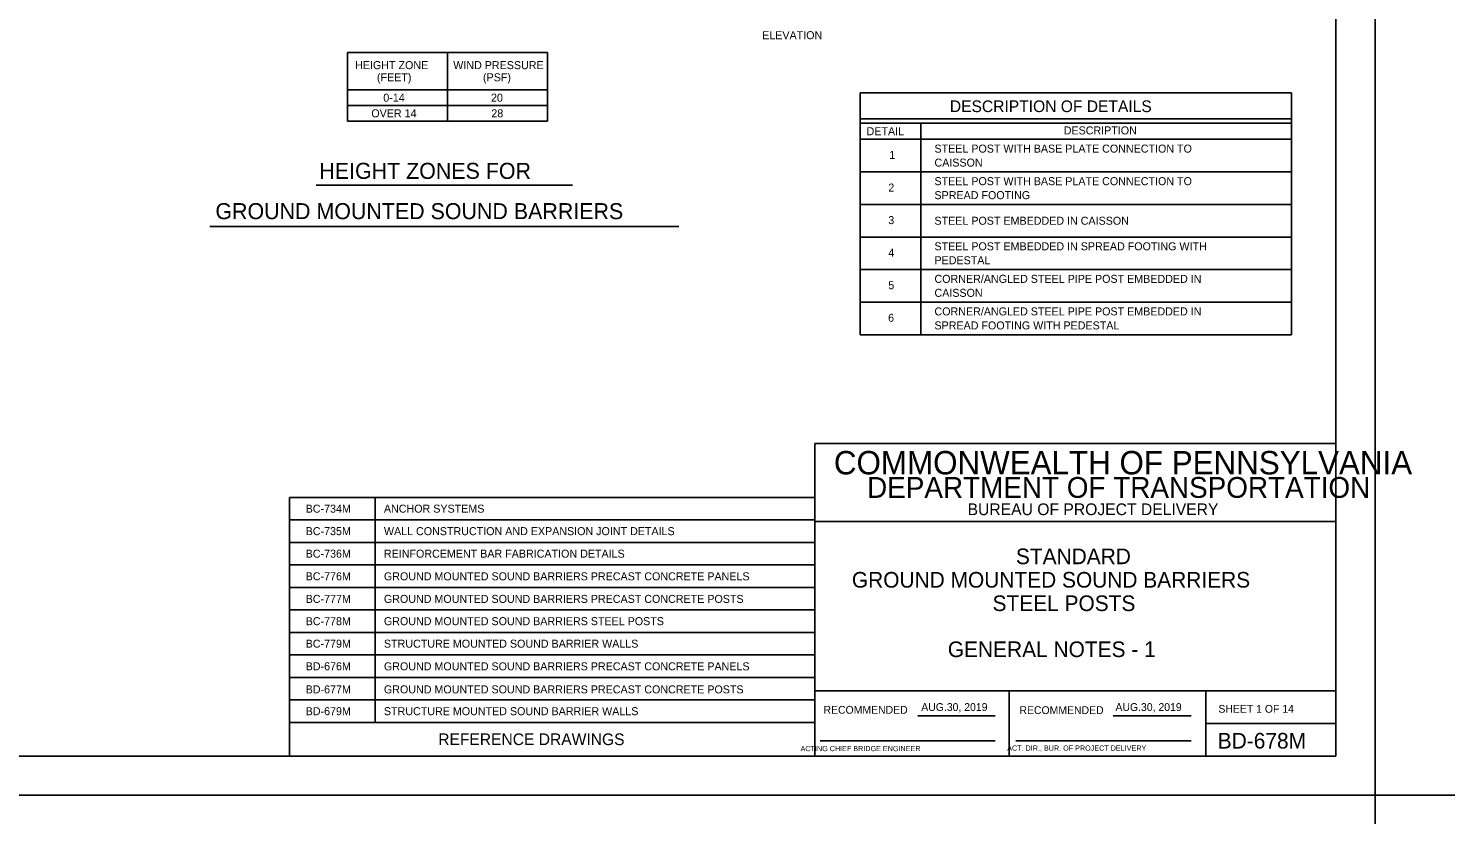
# Model space of a CAD drawing. Extents: x 3475 to 6558, y -3780 to 1166.
# Drawn here: x 4085 to 4629, y 564 to 866 of the extents above; entities that cross this region are included whole.
import ezdxf

# ---------------------------------------------------------------- set-up
doc = ezdxf.new("R2010")
doc.units = 0
for name, color, linetype in [('1', 7, 'Continuous'), ('2', 7, 'Continuous'), ('PLT-BNDY', 7, 'Continuous')]:
    doc.layers.add(name, color=color, linetype=linetype)

msp = doc.modelspace()

# ---------------------------------------------------------------- linework, layer by layer
at = {"layer": '1'}
for p, q in [((4207.9, 856.85), (4207.9, 830.45)), ((4207.9, 856.85), (4284.7, 856.85)), ((4246.3, 856.85), (4246.3, 830.45)), ((4284.7, 856.85), (4284.7, 830.45)), ((4207.9, 842.45), (4284.7, 842.45)), ((4570.29, 841.3), (4404.73, 841.3)), ((4404.73, 748.47), (4404.73, 841.3)), ((4570.29, 748.47), (4570.29, 841.3)), ((4207.9, 836.45), (4284.7, 836.45)), ((4207.9, 830.45), (4284.7, 830.45)), ((4570.29, 831.3), (4404.73, 831.3)), ((4570.29, 829.72), (4404.73, 829.72)), ((4427.99, 748.47), (4427.99, 829.78)), ((4570.29, 823.47), (4404.73, 823.47)), ((4570.29, 810.97), (4404.73, 810.97)), ((4195.83, 805.91), (4294.23, 805.91)), ((4570.29, 798.47), (4404.73, 798.47)), ((4155.05, 790.06), (4335.05, 790.06)), ((4570.29, 785.97), (4404.73, 785.97)), ((4570.29, 773.47), (4404.73, 773.47)), ((4570.29, 760.97), (4404.73, 760.97)), ((4570.29, 748.47), (4404.73, 748.47)), ((4185.64, 685.99), (4185.64, 586.69)), ((4185.64, 685.99), (4387.34, 685.99)), ((4218.47, 685.99), (4218.47, 599.59)), ((4185.64, 677.35), (4387.34, 677.35)), ((4185.64, 668.71), (4387.34, 668.71)), ((4185.64, 660.07), (4387.34, 660.07)), ((4185.64, 651.43), (4387.34, 651.43)), ((4185.64, 642.79), (4387.34, 642.79)), ((4185.64, 634.15), (4387.34, 634.15)), ((4185.64, 625.51), (4387.34, 625.51)), ((4185.64, 616.87), (4387.34, 616.87)), ((4185.64, 608.23), (4387.34, 608.23)), ((4185.64, 599.59), (4387.34, 599.59))]:
    msp.add_line(p, q, dxfattribs=at)
at = {"layer": '2'}
for p, q in [((4587.34, 1150.69), (4587.34, 586.69)), ((4587.34, 706.69), (4387.34, 706.69)), ((4387.34, 706.69), (4387.34, 586.69)), ((4587.34, 586.69), (4587.34, 706.69)), ((4587.34, 676.69), (4387.34, 676.69)), ((4587.34, 611.69), (4387.34, 611.69)), ((4461.84, 586.69), (4461.84, 611.69)), ((4537.34, 611.69), (4537.34, 586.69)), ((4426.81, 602.19), (4456.57, 602.19)), ((4501.81, 602.19), (4531.71, 602.19)), ((4537.34, 599.19), (4587.34, 599.19)), ((4389.34, 592.57), (4456.57, 592.57)), ((4464.47, 592.57), (4531.71, 592.57)), ((4587.34, 586.69), (3801.34, 586.69)), ((4387.34, 586.69), (4587.34, 586.69))]:
    msp.add_line(p, q, dxfattribs=at)
at = {"layer": 'PLT-BNDY'}
for points in [[(3761.34, 1165.69), (4602.34, 1165.69), (4602.34, 571.69), (3761.34, 571.69)], [(4602.34, 1165.69), (5443.34, 1165.69), (5443.34, 571.69), (4602.34, 571.69)], [(3761.34, 571.69), (4602.34, 571.69), (4602.34, -22.31), (3761.34, -22.31)]]:
    msp.add_lwpolyline(points, close=True, dxfattribs=at)

# ---------------------------------------------------------------- texts
at = {"layer": '1'}
for s, height, p in [('ELEVATION', 3.072, (4367.07, 861.91)), ('HEIGHT ZONE', 3.072, (4210.79, 850.42)), ('(FEET)', 3.072, (4219.18, 845.75)), ('WIND PRESSURE', 3.072, (4248.47, 850.42)), ('(PSF)', 3.072, (4259.89, 845.75)), ('0-14', 3.072, (4221.62, 837.92)), ('20', 3.072, (4262.96, 837.92)), ('DESCRIPTION OF DETAILS', 4.4775, (4439.12, 833.93)), ('OVER 14', 3.072, (4217.01, 831.92)), ('28', 3.072, (4263.09, 831.92)), ('DETAIL', 3.072, (4407.16, 825.03)), ('DESCRIPTION', 3.072, (4482.83, 825.36)), ('1', 3.07, (4415.84, 815.92)), ('STEEL POST WITH BASE PLATE CONNECTION TO', 3.072, (4433.21, 818.37)), ('HEIGHT ZONES FOR', 6.144, (4197.06, 808.3)), ('CAISSON', 3.072, (4433.21, 813)), ('2', 3.07, (4415.49, 803.42)), ('STEEL POST WITH BASE PLATE CONNECTION TO', 3.072, (4433.21, 805.87)), ('SPREAD FOOTING', 3.072, (4433.21, 800.5)), ('GROUND MOUNTED SOUND BARRIERS', 6.144, (4157.15, 792.82)), ('3', 3.07, (4415.49, 790.92)), ('STEEL POST EMBEDDED IN CAISSON', 3.072, (4433.21, 790.68)), ('STEEL POST EMBEDDED IN SPREAD FOOTING WITH', 3.072, (4433.21, 780.87)), ('4', 3.07, (4415.49, 778.42)), ('PEDESTAL', 3.072, (4433.21, 775.5)), ('5', 3.07, (4415.49, 765.92)), ('CORNER/ANGLED STEEL PIPE POST EMBEDDED IN ', 3.072, (4433.21, 768.37)), ('CAISSON', 3.072, (4433.21, 763)), ('6', 3.07, (4415.4, 753.42)), ('CORNER/ANGLED STEEL PIPE POST EMBEDDED IN ', 3.072, (4433.21, 755.87)), ('SPREAD FOOTING WITH PEDESTAL', 3.072, (4433.21, 750.49)), ('BC-734M', 3.072, (4191.81, 680.14)), ('ANCHOR SYSTEMS', 3.072, (4221.85, 680.14)), ('BC-735M', 3.072, (4191.81, 671.5)), ('WALL CONSTRUCTION AND EXPANSION JOINT DETAILS', 3.072, (4221.85, 671.5)), ('BC-736M', 3.072, (4191.81, 662.86)), ('REINFORCEMENT BAR FABRICATION DETAILS', 3.072, (4221.85, 662.86)), ('STANDARD', 6, (4464.48, 660.36)), ('BC-776M', 3.072, (4191.81, 654.17)), ('GROUND MOUNTED SOUND BARRIERS PRECAST CONCRETE PANELS', 3.072, (4221.85, 654.16)), ('GROUND MOUNTED SOUND BARRIERS', 6.0001, (4401.5, 651.36)), ('BC-777M', 3.072, (4191.81, 645.49)), ('GROUND MOUNTED SOUND BARRIERS PRECAST CONCRETE POSTS', 3.072, (4221.85, 645.49)), ('STEEL POSTS', 6.0001, (4455.5, 642.36)), ('BC-778M', 3.072, (4191.81, 636.94)), ('GROUND MOUNTED SOUND BARRIERS STEEL POSTS', 3.072, (4221.85, 636.94)), ('BC-779M', 3.072, (4191.81, 628.3)), ('STRUCTURE MOUNTED SOUND BARRIER WALLS', 3.072, (4221.85, 628.3)), ('GENERAL NOTES - 1', 6.0001, (4438.33, 624.69)), ('BD-676M', 3.072, (4191.81, 619.63)), ('GROUND MOUNTED SOUND BARRIERS PRECAST CONCRETE PANELS', 3.072, (4221.85, 619.6)), ('BD-677M', 3.072, (4191.81, 610.75)), ('GROUND MOUNTED SOUND BARRIERS PRECAST CONCRETE POSTS', 3.072, (4221.85, 610.75)), ('BD-679M', 3.072, (4191.81, 602.38)), ('STRUCTURE MOUNTED SOUND BARRIER WALLS', 3.072, (4221.85, 602.38)), ('SHEET 1 OF 14', 3, (4542.22, 603.32)), ('REFERENCE DRAWINGS', 4.4775, (4242.7, 590.9)), ('BD-678M', 6, (4541.97, 589.57))]:
    msp.add_text(s, height=height, dxfattribs=at).set_placement(p)
at = {"layer": '2'}
for s, height, p in [('COMMONWEALTH OF PENNSYLVANIA', 9, (4394.59, 694.82)), ('DEPARTMENT OF TRANSPORTATION', 8.0002, (4407.34, 685.82)), ('BUREAU OF PROJECT DELIVERY', 4.5, (4445.93, 679.19)), ('AUG.30, 2019', 3, (4428.14, 604)), ('AUG.30, 2019', 3, (4502.69, 604)), ('       ACTING CHIEF BRIDGE ENGINEER', 2.0002, (4376.43, 588.57)), ('   ACT. DIR., BUR. OF PROJECT DELIVERY', 2.0002, (4458.82, 588.75))]:
    msp.add_text(s, height=height, dxfattribs=at).set_placement(p)
for p in [(4390.61, 602.94), (4465.83, 602.82)]:
    msp.add_text('RECOMMENDED', height=3, rotation=360, dxfattribs=at).set_placement(p)

doc.saveas('drawing.dxf')
